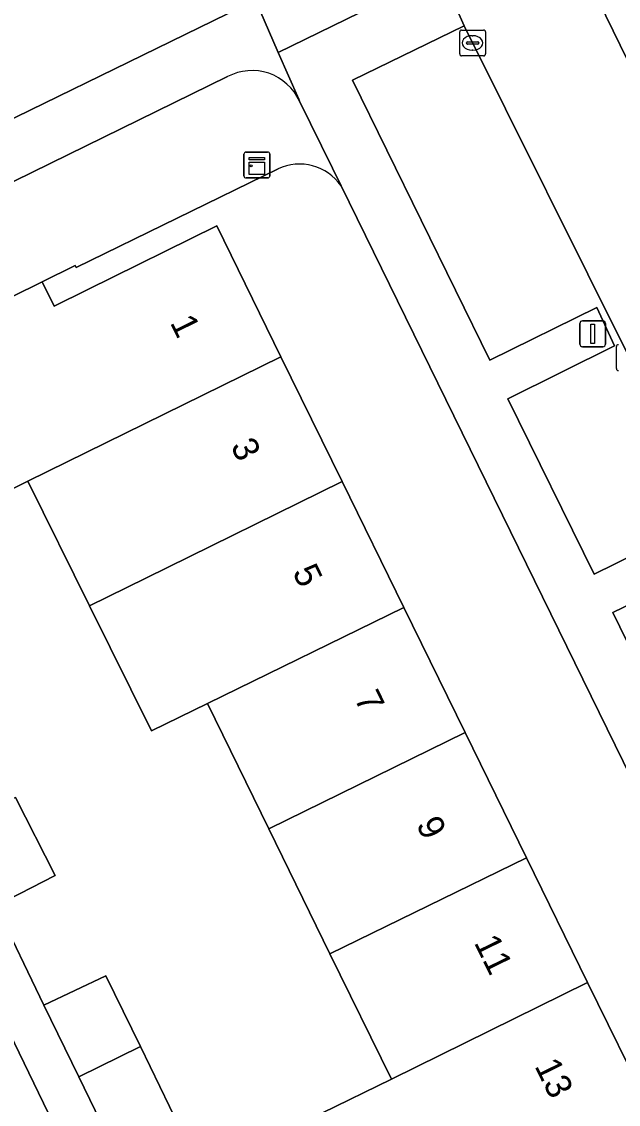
# Model space of a CAD drawing. Extents: x 160455 to 162082, y 388339 to 389736.
# Drawn here: x 161140.37 to 161163.46, y 388780.1 to 388822.01 of the extents above; entities that cross this region are included whole.
import ezdxf

# ---------------------------------------------------------------- set-up
doc = ezdxf.new("R2010")
doc.units = 0
for name, color, linetype in [('IMGEO_Erf', 7, 'Continuous'), ('IMGEO_Groenvoorziening', 7, 'Continuous'), ('IMGEO_Kast', 7, 'Continuous'), ('IMGEO_Kolk', 7, 'Continuous'), ('IMGEO_Lichtmast', 7, 'Continuous'), ('IMGEO_Pand', 7, 'Continuous'), ('IMGEO_Pand_nummerreeks', 7, 'Continuous'), ('IMGEO_Parkeervlak_open', 7, 'Continuous'), ('IMGEO_Rijbaan_lokaal_gesloten', 7, 'Continuous'), ('IMGEO_Voetpad_open', 7, 'Continuous')]:
    doc.layers.add(name, color=color, linetype=linetype)

msp = doc.modelspace()

# ---------------------------------------------------------------- linework, layer by layer
at = {"layer": 'IMGEO_Erf'}
for points in [[(161150.291, 388816.315), (161142.481, 388812.499), (161142.443, 388812.577), (161141.165, 388811.947), (161141.631, 388811.003), (161142.904, 388811.632), (161147.915, 388814.108), (161150.398, 388809.043), (161152.766, 388804.212), (161155.156, 388799.337), (161157.529, 388794.497), (161159.906, 388789.648), (161162.274, 388784.817), (161164.651, 388779.969), (161167.054, 388775.066), (161169.458, 388770.163), (161171.375, 388766.291), (161175.253, 388764.406), (161180.119, 388762.042), (161184.994, 388759.672), (161189.859, 388757.308), (161194.707, 388754.952), (161199.618, 388752.565), (161204.511, 388750.188)], [(161214.946, 388750), (161175.501, 388769.165), (161152.729, 388815.657)], [(161151.99, 388779.754), (161154.676, 388781.076), (161152.301, 388785.925), (161149.931, 388790.765), (161147.555, 388795.616), (161145.391, 388794.556), (161142.995, 388799.401), (161140.611, 388804.222), (161137.741, 388802.808)], [(161196.054, 388730.549), (161187.473, 388734.799), (161186.261, 388732.218), (161183.128, 388733.693), (161179.96, 388735.185), (161181.164, 388737.749), (161171.689, 388742.477), (161171.769, 388739.382), (161171.769, 388738.64), (161171.701, 388738.64), (161164.973, 388738.64), (161164.973, 388745.644), (161155.789, 388749.975), (161130.914, 388801.419)], [(161140.123, 388791.978), (161141.662, 388788.962), (161139.367, 388787.79), (161141.23, 388783.945), (161143.631, 388785.08), (161144.965, 388782.334), (161146.465, 388779.247)]]:
    msp.add_lwpolyline(points, dxfattribs=at)
msp.add_arc((161151.12, 388814.543), 1.957, 34.7114, 115.0808, dxfattribs=at)
at = {"layer": 'IMGEO_Groenvoorziening'}
for points in [[(161148.336, 388819.885), (161128.412, 388810.119), (161130.182, 388806.511), (161132.324, 388807.586), (161134.78, 388808.798), (161137.649, 388810.213), (161141.165, 388811.947), (161142.443, 388812.577), (161142.481, 388812.499), (161150.291, 388816.315)], [(161152.729, 388815.657), (161152.395, 388816.339), (161151.116, 388818.934)]]:
    msp.add_lwpolyline(points, dxfattribs=at)
for centre, radius, start, end in [((161149.283, 388818.114), 2.008, 24.1028, 118.127), ((161151.12, 388814.543), 1.957, 34.7114, 115.0808)]:
    msp.add_arc(centre, radius, start, end, dxfattribs=at)
at = {"layer": 'IMGEO_Kast'}
for p, q in [((161148.972, 388816.041), (161148.972, 388816.882)), ((161148.972, 388816.882), (161148.972, 388816.041)), ((161149.047, 388816.966), (161149.888, 388816.966)), ((161149.888, 388816.966), (161149.047, 388816.966)), ((161149.972, 388816.891), (161149.972, 388816.05)), ((161149.972, 388816.05), (161149.972, 388816.891)), ((161149.897, 388815.966), (161149.056, 388815.966)), ((161149.056, 388815.966), (161149.897, 388815.966))]:
    msp.add_line(p, q, dxfattribs=at)
for points in [[(161149.167, 388816.756), (161149.767, 388816.756), (161149.767, 388816.671), (161149.167, 388816.671), (161149.167, 388816.756)], [(161149.167, 388816.581), (161149.767, 388816.581), (161149.767, 388816.092), (161149.167, 388816.092), (161149.167, 388816.581)]]:
    msp.add_lwpolyline(points, dxfattribs=at)
msp.add_circle((161149.251, 388816.43), 0.0377, dxfattribs=at)
for centre, start, end in [((161149.05, 388816.888), 92.4484, 184.2845), ((161149.05, 388816.888), 92.4484, 184.2845), ((161149.894, 388816.888), 2.4484, 94.2845), ((161149.894, 388816.888), 2.4484, 94.2845), ((161149.05, 388816.044), 182.4484, 274.2845), ((161149.05, 388816.044), 182.4484, 274.2845), ((161149.894, 388816.044), 272.4484, 4.2845), ((161149.894, 388816.044), 272.4484, 4.2845)]:
    msp.add_arc(centre, 0.0779, start, end, dxfattribs=at)
at = {"layer": 'IMGEO_Kolk'}
for p, q in [((161157.321, 388820.764), (161157.321, 388821.616)), ((161157.396, 388821.69), (161158.248, 388821.69)), ((161157.809, 388821.47), (161157.834, 388821.47)), ((161158.322, 388821.616), (161158.322, 388820.764)), ((161157.58, 388821.184), (161157.58, 388821.196)), ((161158.018, 388821.147), (161157.62, 388821.147)), ((161157.623, 388821.233), (161158.021, 388821.233)), ((161158.064, 388821.196), (161158.064, 388821.184)), ((161158.248, 388820.69), (161157.396, 388820.69)), ((161157.832, 388820.91), (161157.807, 388820.91)), ((161163.387, 388808.581), (161163.387, 388809.433))]:
    msp.add_line(p, q, dxfattribs=at)
for points in [[(161157.321, 388820.764), (161157.321, 388821.616)], [(161157.396, 388821.69), (161158.248, 388821.69)], [(161158.322, 388821.616), (161158.322, 388820.764)], [(161158.248, 388820.69), (161157.396, 388820.69)], [(161163.387, 388808.581), (161163.387, 388809.433)]]:
    msp.add_lwpolyline(points, dxfattribs=at)
for centre, radius, start, end in [((161157.398, 388821.614), 0.0765, 91.552, 178.448), ((161157.398, 388821.614), 0.0765, 91.552, 178.448), ((161158.246, 388821.614), 0.0765, 1.552, 88.448), ((161158.246, 388821.614), 0.0765, 1.552, 88.448), ((161157.62, 388821.193), 0.0403, 85.8775, 175.7526), ((161157.617, 388821.183), 0.0366, 178.938, 274.7102), ((161158.021, 388821.19), 0.043, 264.8664, 352.4533), ((161158.025, 388821.195), 0.0386, 1.7309, 96.639), ((161157.398, 388820.766), 0.0765, 181.552, 268.448), ((161157.398, 388820.766), 0.0765, 181.552, 268.448), ((161158.246, 388820.766), 0.0765, 271.552, 358.448), ((161158.246, 388820.766), 0.0765, 271.552, 358.448), ((161163.464, 388809.431), 0.0765, 91.552, 178.448), ((161163.464, 388809.431), 0.0765, 91.552, 178.448), ((161163.464, 388808.583), 0.0765, 181.552, 268.448), ((161163.464, 388808.583), 0.0765, 181.552, 268.448)]:
    msp.add_arc(centre, radius, start, end, dxfattribs=at)
for centre, major_axis, ratio, start_param, end_param in [((161157.808, 388821.19), (-0.387, 0.002), 0.722429, 4.712389, 7.853982), ((161157.833, 388821.19), (-0.39, 0.002), 0.717154, 1.570796, 4.712389)]:
    msp.add_ellipse(centre, major_axis=major_axis, ratio=ratio, start_param=start_param, end_param=end_param, dxfattribs=at)
at = {"layer": 'IMGEO_Lichtmast'}
for p, q in [((161161.974, 388809.531), (161161.974, 388810.331)), ((161161.974, 388810.331), (161161.974, 388809.531)), ((161162.074, 388810.431), (161162.864, 388810.431)), ((161162.864, 388810.431), (161162.074, 388810.431)), ((161162.964, 388810.331), (161162.964, 388809.531)), ((161162.964, 388809.531), (161162.964, 388810.331)), ((161162.864, 388809.431), (161162.074, 388809.431)), ((161162.074, 388809.431), (161162.864, 388809.431))]:
    msp.add_line(p, q, dxfattribs=at)
msp.add_lwpolyline([(161162.394, 388810.306), (161162.544, 388810.306), (161162.544, 388809.556), (161162.394, 388809.556), (161162.394, 388810.306)], dxfattribs=at)
for centre, start, end in [((161162.074, 388810.331), 90, 180), ((161162.074, 388810.331), 90, 180), ((161162.864, 388810.331), 0, 90), ((161162.864, 388810.331), 360, 90), ((161162.074, 388809.531), 180, 270), ((161162.074, 388809.531), 180, 270), ((161162.864, 388809.531), 270, 0), ((161162.864, 388809.531), 270, 0)]:
    msp.add_arc(centre, 0.1, start, end, dxfattribs=at)
at = {"layer": 'IMGEO_Pand'}
for points in [[(161147.915, 388814.108), (161142.904, 388811.632), (161141.631, 388811.003), (161141.165, 388811.947), (161137.649, 388810.213), (161134.78, 388808.798), (161137.741, 388802.808), (161140.611, 388804.222), (161150.398, 388809.043)], [(161150.398, 388809.043), (161140.611, 388804.222), (161142.995, 388799.401), (161145.175, 388800.474), (161152.766, 388804.212)], [(161152.766, 388804.212), (161145.175, 388800.474), (161142.995, 388799.401), (161145.391, 388794.556), (161147.555, 388795.616), (161155.156, 388799.337)], [(161157.529, 388794.497), (161155.156, 388799.337), (161147.555, 388795.616), (161149.931, 388790.765)], [(161157.529, 388794.497), (161149.931, 388790.765), (161152.301, 388785.925), (161159.906, 388789.648)], [(161137.807, 388790.844), (161139.367, 388787.79), (161141.662, 388788.962), (161140.123, 388791.978)], [(161154.676, 388781.076), (161162.274, 388784.817), (161159.906, 388789.648), (161152.301, 388785.925)], [(161142.58, 388781.166), (161144.965, 388782.334), (161143.631, 388785.08), (161141.23, 388783.945)], [(161162.274, 388784.817), (161154.676, 388781.076), (161151.99, 388779.754), (161154.367, 388774.902), (161157.052, 388776.225), (161164.651, 388779.969)], [(161142.58, 388781.166), (161144.064, 388778.112), (161146.465, 388779.247), (161144.965, 388782.334)]]:
    msp.add_lwpolyline(points, close=True, dxfattribs=at)
at = {"layer": 'IMGEO_Parkeervlak_open'}
for points in [[(161099.659, 388802.511), (161101.271, 388799.28), (161112.473, 388804.775), (161110.164, 388809.461), (161111.654, 388810.164), (161113.966, 388805.492), (161134.266, 388815.434), (161131.964, 388820.141), (161133.429, 388820.856), (161135.767, 388816.186), (161149.419, 388822.844), (161146.933, 388827.808), (161129.781, 388819.404), (161097.227, 388803.492)], [(161161.878, 388824.499), (161180.336, 388786.719)]]:
    msp.add_lwpolyline(points, dxfattribs=at)
msp.add_lwpolyline([(161157.499, 388821.856), (161153.169, 388819.754), (161158.482, 388808.908), (161162.623, 388810.942), (161163.318, 388809.47), (161159.179, 388807.408), (161162.529, 388800.624), (161166.642, 388802.645), (161167.407, 388801.156), (161163.243, 388799.143), (161166.56, 388792.358), (161170.698, 388794.383), (161171.421, 388792.928), (161167.281, 388790.865), (161170.549, 388784.182), (161174.685, 388786.21), (161175.402, 388784.74), (161171.285, 388782.685), (161174.503, 388776.086), (161178.915, 388778.265), (161173.208, 388789.962), (161163.879, 388809.025)], close=True, dxfattribs=at)
at = {"layer": 'IMGEO_Rijbaan_lokaal_gesloten'}
msp.add_lwpolyline([(161161.878, 388824.499), (161160.823, 388826.656), (161156.337, 388824.48), (161156.593, 388823.902), (161157.499, 388821.856), (161163.879, 388809.025), (161173.208, 388789.962), (161178.915, 388778.265), (161179.227, 388777.616), (161183.671, 388779.828), (161182.586, 388782.142), (161180.387, 388786.614), (161180.336, 388786.719)], close=True, dxfattribs=at)
at = {"layer": 'IMGEO_Voetpad_open'}
for points in [[(161147.834, 388828.273), (161146.933, 388827.808), (161149.419, 388822.844), (161150.3, 388820.821), (161156.593, 388823.902), (161156.337, 388824.48), (161155.946, 388825.235)], [(161153.169, 388819.754), (161157.499, 388821.856), (161156.593, 388823.902), (161150.3, 388820.821), (161151.09, 388819.008), (161151.116, 388818.934), (161152.395, 388816.339), (161152.729, 388815.657), (161175.501, 388769.165), (161214.946, 388750), (161240.655, 388737.542)], [(161151.116, 388818.934), (161151.09, 388819.008), (161150.3, 388820.821), (161149.419, 388822.844), (161135.767, 388816.186), (161133.429, 388820.856), (161131.964, 388820.141), (161134.266, 388815.434), (161113.966, 388805.492), (161111.654, 388810.164), (161110.164, 388809.461), (161112.473, 388804.775), (161101.271, 388799.28), (161099.659, 388802.511)], [(161086.454, 388789.123), (161085.726, 388786.938), (161096.137, 388792.012), (161096.116, 388792.164), (161095.788, 388792.868), (161095.265, 388793.938), (161096.351, 388794.469), (161127.016, 388809.435), (161127.081, 388809.467), (161127.244, 388809.547), (161128.412, 388810.119), (161148.336, 388819.885)], [(161179.54, 388776.883), (161179.227, 388777.616), (161178.915, 388778.265), (161174.503, 388776.086), (161171.285, 388782.685), (161175.402, 388784.74), (161174.685, 388786.21), (161170.549, 388784.182), (161167.281, 388790.865), (161171.421, 388792.928), (161170.698, 388794.383), (161166.56, 388792.358), (161163.243, 388799.143), (161167.407, 388801.156), (161166.642, 388802.645), (161162.529, 388800.624), (161159.179, 388807.408), (161163.318, 388809.47), (161162.623, 388810.942), (161158.482, 388808.908), (161153.169, 388819.754)], [(161130.914, 388801.419), (161155.789, 388749.975), (161164.973, 388745.644), (161171.689, 388742.477), (161181.164, 388737.749), (161184.293, 388736.286), (161187.473, 388734.799), (161196.054, 388730.549)], [(161198.582, 388730.417), (161195.581, 388731.939), (161192.805, 388733.348), (161188.87, 388735.369), (161185.881, 388736.885), (161183.093, 388738.3), (161179.157, 388740.089), (161176.188, 388741.595), (161173.38, 388743.02), (161169.416, 388744.823), (161166.511, 388746.296), (161163.639, 388747.754), (161157.225, 388751.01), (161157.011, 388751.461), (161154.541, 388756.652), (161152.145, 388761.688), (161150.903, 388764.298), (161148.815, 388768.412), (161147.343, 388771.441), (161145.981, 388774.245), (161144.064, 388778.112), (161142.58, 388781.166), (161141.23, 388783.945), (161139.367, 388787.79)]]:
    msp.add_lwpolyline(points, dxfattribs=at)
msp.add_arc((161149.283, 388818.114), 2.008, 24.1028, 118.127, dxfattribs=at)

# ---------------------------------------------------------------- texts
at = {"layer": 'IMGEO_Pand_nummerreeks'}
for s, rotation, p in [('1', 296.1152, (161146.095, 388810.367)), ('3', 296.1153, (161148.44, 388805.587)), ('5', 296.1152, (161150.832, 388800.704)), ('7', 296.1153, (161153.227, 388795.822)), ('9', 296.1153, (161155.621, 388790.939)), ('11', 296.1153, (161157.861, 388786.366)), ('13', 296.1152, (161160.205, 388781.586))]:
    msp.add_text(s, height=1, rotation=rotation, dxfattribs=at).set_placement(p)

doc.saveas('drawing.dxf')
